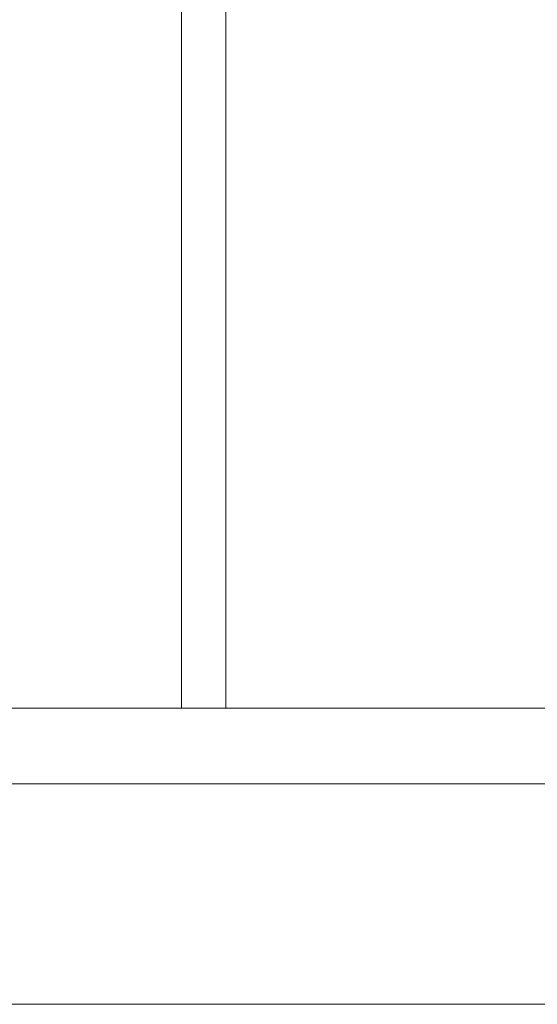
# Model space of a CAD drawing. Header units: millimetres. Extents: x 2 to 902, y -447 to 199.
# Tile 888 of 1056: x 52.306 to 53.006, y 145.724 to 147.055. Entities that reach past the tile are written whole.
import ezdxf

# ---------------------------------------------------------------- set-up
doc = ezdxf.new("R2010")
doc.units = ezdxf.units.MM
doc.header["$MEASUREMENT"] = 0
for name, color, linetype, lineweight in [('IFC-Laje-Contorno', 134, 'Continuous', 5), ('IFC-Parede padrão-Contorno', 44, 'Continuous', 5), ('IFC-Parede-Contorno', 42, 'Continuous', 5)]:
    doc.layers.add(name, color=color, linetype=linetype, lineweight=lineweight)

msp = doc.modelspace()

# ---------------------------------------------------------------- linework, layer by layer
at = {"layer": 'IFC-Laje-Contorno', "color": 7, "lineweight": 5}
msp.add_line((50.7636, 146.0221), (58.861, 146.0221), dxfattribs=at)
at = {"layer": 'IFC-Parede padrão-Contorno', "color": 7, "lineweight": 5}
for p, q in [((52.5245, 146.1244), (52.5245, 147.1221)), ((52.5845, 146.1244), (52.5845, 147.1221))]:
    msp.add_line(p, q, dxfattribs=at)
at = {"layer": 'IFC-Parede-Contorno', "color": 7, "lineweight": 5}
for p, q in [((48.7738, 146.1244), (53.8498, 146.1244)), ((48.7139, 145.7244), (53.7501, 145.7244))]:
    msp.add_line(p, q, dxfattribs=at)

doc.saveas('drawing.dxf')
